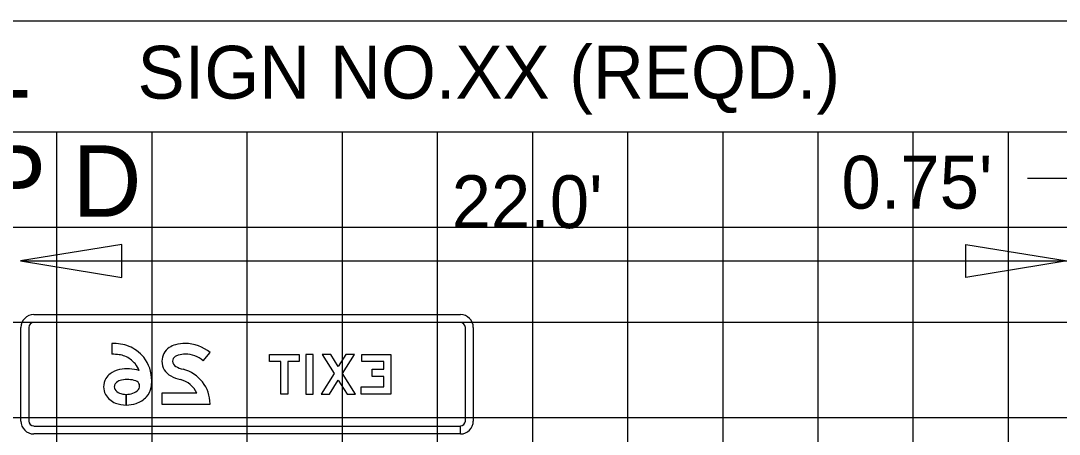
# Model space of a CAD drawing. Extents: x 2193008 to 2198143, y 1236112 to 1237864.
# Drawn here: x 2196685.95 to 2196707.77, y 1237216.69 to 1237225.38 of the extents above; entities that cross this region are included whole.
import ezdxf

# ---------------------------------------------------------------- set-up
doc = ezdxf.new("R2010")
doc.units = 0
for name, color, linetype in [('3', 7, 'Continuous'), ('60', 7, 'Continuous'), ('GSBWFILL', 7, 'Continuous'), ('GSCOLORFILL', 7, 'Continuous'), ('GSDIMS', 7, 'Continuous'), ('GSOUTLINE', 7, 'Continuous'), ('Level 55', 7, 'Continuous'), ('M-ROADS', 7, 'Continuous')]:
    doc.layers.add(name, color=color, linetype=linetype)

msp = doc.modelspace()

# ---------------------------------------------------------------- linework, layer by layer
at = {"layer": '3'}
msp.add_line((2196670.765, 1237225.384), (2196799.37, 1237225.384), dxfattribs=at)
at = {"layer": 'GSBWFILL'}
for points in [[(2196687.863, 1237218.599), (2196687.863, 1237218.374)], [(2196689.779, 1237218.236), (2196689.924, 1237218.407)], [(2196688.16, 1237217.53), (2196688.16, 1237217.305)], [(2196688.16, 1237217.305), (2196688.16, 1237217.53)], [(2196689.649, 1237217.552), (2196688.912, 1237217.552), (2196688.912, 1237217.327), (2196689.924, 1237217.327)]]:
    msp.add_lwpolyline(points, dxfattribs=at)
for points in [[(2196691.799, 1237218.219), (2196691.562, 1237218.219), (2196691.562, 1237217.535), (2196691.412, 1237217.535), (2196691.412, 1237218.219), (2196691.174, 1237218.219), (2196691.174, 1237218.369), (2196691.799, 1237218.369)], [(2196692.091, 1237217.535), (2196692.091, 1237218.369), (2196691.941, 1237218.369), (2196691.941, 1237217.535)], [(2196692.435, 1237217.535), (2196692.62, 1237217.831), (2196692.806, 1237217.535), (2196692.983, 1237217.535), (2196692.709, 1237217.972), (2196692.958, 1237218.369), (2196692.781, 1237218.369), (2196692.62, 1237218.113), (2196692.46, 1237218.369), (2196692.283, 1237218.369), (2196692.532, 1237217.972), (2196692.258, 1237217.535)], [(2196693.099, 1237217.685), (2196693.574, 1237217.685), (2196693.574, 1237217.909), (2196693.329, 1237217.909), (2196693.329, 1237218.059), (2196693.574, 1237218.059), (2196693.574, 1237218.219), (2196693.112, 1237218.219), (2196693.112, 1237218.369), (2196693.724, 1237218.369), (2196693.724, 1237217.535), (2196693.099, 1237217.535)]]:
    msp.add_lwpolyline(points, close=True, dxfattribs=at)
for centre, major_axis, start_param, end_param in [((2196687.863, 1237217.247), (0, -1.352), 3.007438, 3.141593), ((2196687.946, 1237217.863), (0, -0.73), 2.503122, 3.007438), ((2196687.849, 1237217.733), (0, -0.893), 2.274779, 2.503129), ((2196689.254, 1237218.227), (0, -0.342), 3.717847, 4.712389), ((2196689.317, 1237218.129), (0, -0.458), 3.401668, 3.717847), ((2196689.403, 1237217.809), (0, -0.79), 3.141593, 3.401668), ((2196689.403, 1237217.792), (0, -0.807), 2.437833, 3.141593), ((2196687.863, 1237217.247), (0, -1.127), 3.007438, 3.141593), ((2196687.946, 1237217.863), (0, -0.505), 2.503122, 3.007438), ((2196687.849, 1237217.733), (0, -0.668), 2.281348, 2.503131), ((2196687.902, 1237217.818), (0, -0.797), 1.570796, 2.236187), ((2196689.261, 1237218.227), (0, -0.349), 4.712389, 5.798451), ((2196689.254, 1237218.227), (0, -0.117), 3.717847, 4.712389), ((2196689.261, 1237218.227), (0, -0.124), 4.712389, 5.798451), ((2196689.317, 1237218.129), (0, -0.233), 3.401668, 3.717847), ((2196689.403, 1237217.809), (0, -0.565), 3.141593, 3.401668), ((2196689.403, 1237217.792), (0, -0.582), 2.437833, 3.141593), ((2196688.024, 1237217.695), (0, -0.335), 3.790286, 4.186921), ((2196688.116, 1237217.574), (0, -0.487), 3.334761, 3.790282), ((2196688.182, 1237217.239), (0, -0.829), 2.831599, 3.334759), ((2196687.902, 1237217.818), (0, -0.572), 1.946387, 2.228676), ((2196689.531, 1237218.74), (0, -0.704), 5.798451, 6.032655), ((2196689.17, 1237217.327), (0, -0.755), 1.570796, 2.891063), ((2196688.039, 1237217.687), (0, -0.352), 4.186921, 4.712389), ((2196688.039, 1237217.687), (0, -0.127), 4.186921, 4.712389), ((2196688.024, 1237217.695), (0, -0.11), 3.790286, 4.186921), ((2196688.116, 1237217.574), (0, -0.262), 3.334763, 3.790278), ((2196688.182, 1237217.239), (0, -0.604), 2.831599, 3.334759), ((2196688.325, 1237217.702), (0, -0.119), 0.925029, 2.790003), ((2196688.033, 1237217.818), (0, -0.666), 1.356974, 1.570796), ((2196689.531, 1237218.74), (0, -0.929), 5.798451, 6.032655), ((2196689.17, 1237217.327), (0, -0.53), 2.009535, 2.891063), ((2196688.027, 1237217.687), (0, -0.34), 4.712389, 5.195335), ((2196688.088, 1237217.736), (0, -0.417), 5.230268, 5.909903), ((2196688.027, 1237217.687), (0, -0.115), 4.712389, 5.163692), ((2196688.088, 1237217.736), (0, -0.192), 5.252339, 5.909908), ((2196688.16, 1237217.92), (0, -0.39), 5.909899, 6.283105), ((2196688.16, 1237217.984), (0, -0.454), 0, 0.317835), ((2196688.216, 1237217.813), (0, -0.274), 0.317835, 0.837468), ((2196688.289, 1237217.748), (0, -0.402), 0.837468, 1.392674), ((2196688.16, 1237217.92), (0, -0.615), 5.909899, 6.283134), ((2196688.16, 1237217.984), (0, -0.679), 0, 0.317835), ((2196688.216, 1237217.813), (0, -0.499), 0.317835, 0.837468)]:
    msp.add_ellipse(centre, major_axis=major_axis, ratio=0.999994, start_param=start_param, end_param=end_param, dxfattribs=at)
at = {"layer": 'GSCOLORFILL'}
for p, q in [((2196686.22, 1237219.206), (2196695.187, 1237219.206)), ((2196685.949, 1237216.969), (2196685.949, 1237218.935)), ((2196686.116, 1237218.935), (2196686.116, 1237216.969)), ((2196695.187, 1237219.039), (2196686.22, 1237219.039)), ((2196695.291, 1237216.969), (2196695.291, 1237218.935)), ((2196695.458, 1237218.935), (2196695.458, 1237216.969)), ((2196686.22, 1237216.864), (2196695.185, 1237216.864)), ((2196695.185, 1237216.698), (2196686.22, 1237216.698)), ((2196695.185, 1237216.864), (2196695.185, 1237216.698)), ((2196695.187, 1237216.698), (2196695.187, 1237216.864))]:
    msp.add_line(p, q, dxfattribs=at)
for points in [[(2196687.863, 1237218.599), (2196687.863, 1237218.374)], [(2196689.779, 1237218.236), (2196689.924, 1237218.407)], [(2196688.16, 1237217.53), (2196688.16, 1237217.305)], [(2196688.16, 1237217.305), (2196688.16, 1237217.53)], [(2196689.649, 1237217.552), (2196688.912, 1237217.552), (2196688.912, 1237217.327), (2196689.924, 1237217.327)]]:
    msp.add_lwpolyline(points, dxfattribs=at)
for points in [[(2196691.799, 1237218.219), (2196691.562, 1237218.219), (2196691.562, 1237217.535), (2196691.412, 1237217.535), (2196691.412, 1237218.219), (2196691.174, 1237218.219), (2196691.174, 1237218.369), (2196691.799, 1237218.369)], [(2196692.091, 1237217.535), (2196692.091, 1237218.369), (2196691.941, 1237218.369), (2196691.941, 1237217.535)], [(2196692.435, 1237217.535), (2196692.62, 1237217.831), (2196692.806, 1237217.535), (2196692.983, 1237217.535), (2196692.709, 1237217.972), (2196692.958, 1237218.369), (2196692.781, 1237218.369), (2196692.62, 1237218.113), (2196692.46, 1237218.369), (2196692.283, 1237218.369), (2196692.532, 1237217.972), (2196692.258, 1237217.535)], [(2196693.099, 1237217.685), (2196693.574, 1237217.685), (2196693.574, 1237217.909), (2196693.329, 1237217.909), (2196693.329, 1237218.059), (2196693.574, 1237218.059), (2196693.574, 1237218.219), (2196693.112, 1237218.219), (2196693.112, 1237218.369), (2196693.724, 1237218.369), (2196693.724, 1237217.535), (2196693.099, 1237217.535)]]:
    msp.add_lwpolyline(points, close=True, dxfattribs=at)
for centre, radius, start, end in [((2196686.22, 1237218.935), 0.271, 90, 180), ((2196695.187, 1237218.935), 0.271, 0, 90), ((2196686.22, 1237218.935), 0.104, 90, 180), ((2196695.187, 1237218.935), 0.104, 0, 90), ((2196686.22, 1237216.969), 0.271, 180, 270), ((2196686.22, 1237216.969), 0.104, 180, 270), ((2196695.187, 1237216.969), 0.271, 270, 0), ((2196695.187, 1237216.969), 0.104, 270, 0)]:
    msp.add_arc(centre, radius, start, end, dxfattribs=at)
for centre, major_axis, start_param, end_param in [((2196687.863, 1237217.247), (0, -1.352), 3.007438, 3.141593), ((2196687.946, 1237217.863), (0, -0.73), 2.503122, 3.007438), ((2196687.849, 1237217.733), (0, -0.893), 2.274779, 2.503129), ((2196689.254, 1237218.227), (0, -0.342), 3.717847, 4.712389), ((2196689.317, 1237218.129), (0, -0.458), 3.401668, 3.717847), ((2196689.403, 1237217.809), (0, -0.79), 3.141593, 3.401668), ((2196689.403, 1237217.792), (0, -0.807), 2.437833, 3.141593), ((2196687.863, 1237217.247), (0, -1.127), 3.007438, 3.141593), ((2196687.946, 1237217.863), (0, -0.505), 2.503122, 3.007438), ((2196687.849, 1237217.733), (0, -0.668), 2.281348, 2.503131), ((2196687.902, 1237217.818), (0, -0.797), 1.570796, 2.236187), ((2196689.261, 1237218.227), (0, -0.349), 4.712389, 5.798451), ((2196689.254, 1237218.227), (0, -0.117), 3.717847, 4.712389), ((2196689.261, 1237218.227), (0, -0.124), 4.712389, 5.798451), ((2196689.317, 1237218.129), (0, -0.233), 3.401668, 3.717847), ((2196689.403, 1237217.809), (0, -0.565), 3.141593, 3.401668), ((2196689.403, 1237217.792), (0, -0.582), 2.437833, 3.141593), ((2196688.024, 1237217.695), (0, -0.335), 3.790286, 4.186921), ((2196688.116, 1237217.574), (0, -0.487), 3.334761, 3.790282), ((2196688.182, 1237217.239), (0, -0.829), 2.831599, 3.334759), ((2196687.902, 1237217.818), (0, -0.572), 1.946387, 2.228676), ((2196689.531, 1237218.74), (0, -0.704), 5.798451, 6.032655), ((2196689.17, 1237217.327), (0, -0.755), 1.570796, 2.891063), ((2196688.039, 1237217.687), (0, -0.352), 4.186921, 4.712389), ((2196688.039, 1237217.687), (0, -0.127), 4.186921, 4.712389), ((2196688.024, 1237217.695), (0, -0.11), 3.790286, 4.186921), ((2196688.116, 1237217.574), (0, -0.262), 3.334763, 3.790278), ((2196688.182, 1237217.239), (0, -0.604), 2.831599, 3.334759), ((2196688.325, 1237217.702), (0, -0.119), 0.925029, 2.790003), ((2196688.033, 1237217.818), (0, -0.666), 1.356974, 1.570796), ((2196689.531, 1237218.74), (0, -0.929), 5.798451, 6.032655), ((2196689.17, 1237217.327), (0, -0.53), 2.009535, 2.891063), ((2196688.027, 1237217.687), (0, -0.34), 4.712389, 5.195335), ((2196688.088, 1237217.736), (0, -0.417), 5.230268, 5.909903), ((2196688.027, 1237217.687), (0, -0.115), 4.712389, 5.163692), ((2196688.088, 1237217.736), (0, -0.192), 5.252339, 5.909908), ((2196688.16, 1237217.92), (0, -0.39), 5.909899, 6.283105), ((2196688.16, 1237217.984), (0, -0.454), 0, 0.317835), ((2196688.216, 1237217.813), (0, -0.274), 0.317835, 0.837468), ((2196688.289, 1237217.748), (0, -0.402), 0.837468, 1.392674), ((2196688.16, 1237217.92), (0, -0.615), 5.909899, 6.283134), ((2196688.16, 1237217.984), (0, -0.679), 0, 0.317835), ((2196688.216, 1237217.813), (0, -0.499), 0.317835, 0.837468)]:
    msp.add_ellipse(centre, major_axis=major_axis, ratio=0.999994, start_param=start_param, end_param=end_param, dxfattribs=at)
at = {"layer": 'GSDIMS'}
for p, q in [((2196707.107, 1237222.078), (2196708.324, 1237222.078)), ((2196685.941, 1237220.337), (2196707.941, 1237220.337))]:
    msp.add_line(p, q, dxfattribs=at)
for points in [[(2196685.941, 1237220.337), (2196688.07, 1237219.99), (2196688.07, 1237220.684)], [(2196707.941, 1237220.337), (2196705.813, 1237219.99), (2196705.813, 1237220.684)]]:
    msp.add_lwpolyline(points, close=True, dxfattribs=at)
at = {"layer": 'GSOUTLINE'}
for points in [[(2196687.863, 1237218.599), (2196687.863, 1237218.374)], [(2196689.779, 1237218.236), (2196689.924, 1237218.407)], [(2196689.649, 1237217.552), (2196688.912, 1237217.552), (2196688.912, 1237217.327), (2196689.924, 1237217.327)]]:
    msp.add_lwpolyline(points, dxfattribs=at)
for points in [[(2196691.799, 1237218.219), (2196691.562, 1237218.219), (2196691.562, 1237217.535), (2196691.412, 1237217.535), (2196691.412, 1237218.219), (2196691.174, 1237218.219), (2196691.174, 1237218.369), (2196691.799, 1237218.369)], [(2196692.091, 1237217.535), (2196692.091, 1237218.369), (2196691.941, 1237218.369), (2196691.941, 1237217.535)], [(2196692.435, 1237217.535), (2196692.62, 1237217.831), (2196692.806, 1237217.535), (2196692.983, 1237217.535), (2196692.709, 1237217.972), (2196692.958, 1237218.369), (2196692.781, 1237218.369), (2196692.62, 1237218.113), (2196692.46, 1237218.369), (2196692.283, 1237218.369), (2196692.532, 1237217.972), (2196692.258, 1237217.535)], [(2196693.099, 1237217.685), (2196693.574, 1237217.685), (2196693.574, 1237217.909), (2196693.329, 1237217.909), (2196693.329, 1237218.059), (2196693.574, 1237218.059), (2196693.574, 1237218.219), (2196693.112, 1237218.219), (2196693.112, 1237218.369), (2196693.724, 1237218.369), (2196693.724, 1237217.535), (2196693.099, 1237217.535)]]:
    msp.add_lwpolyline(points, close=True, dxfattribs=at)
for centre, major_axis, start_param, end_param in [((2196687.863, 1237217.247), (0, -1.352), 3.007438, 3.141593), ((2196687.946, 1237217.863), (0, -0.73), 2.503122, 3.007438), ((2196687.849, 1237217.733), (0, -0.893), 2.274779, 2.503129), ((2196689.254, 1237218.227), (0, -0.342), 3.717847, 4.712389), ((2196689.317, 1237218.129), (0, -0.458), 3.401668, 3.717847), ((2196689.403, 1237217.809), (0, -0.79), 3.141593, 3.401668), ((2196689.403, 1237217.792), (0, -0.807), 2.437833, 3.141593), ((2196687.863, 1237217.247), (0, -1.127), 3.007438, 3.141593), ((2196687.946, 1237217.863), (0, -0.505), 2.503122, 3.007438), ((2196687.849, 1237217.733), (0, -0.668), 2.281348, 2.503131), ((2196687.902, 1237217.818), (0, -0.797), 1.570796, 2.236187), ((2196689.261, 1237218.227), (0, -0.349), 4.712389, 5.798451), ((2196689.254, 1237218.227), (0, -0.117), 3.717847, 4.712389), ((2196689.261, 1237218.227), (0, -0.124), 4.712389, 5.798451), ((2196689.317, 1237218.129), (0, -0.233), 3.401668, 3.717847), ((2196689.403, 1237217.809), (0, -0.565), 3.141593, 3.401668), ((2196689.403, 1237217.792), (0, -0.582), 2.437833, 3.141593), ((2196688.024, 1237217.695), (0, -0.335), 3.790286, 4.186921), ((2196688.116, 1237217.574), (0, -0.487), 3.334761, 3.790282), ((2196688.182, 1237217.239), (0, -0.829), 2.831599, 3.334759), ((2196687.902, 1237217.818), (0, -0.572), 1.946387, 2.228676), ((2196689.531, 1237218.74), (0, -0.704), 5.798451, 6.032655), ((2196689.17, 1237217.327), (0, -0.755), 1.570796, 2.891063), ((2196688.039, 1237217.687), (0, -0.352), 4.186921, 4.712389), ((2196688.039, 1237217.687), (0, -0.127), 4.186921, 4.712389), ((2196688.024, 1237217.695), (0, -0.11), 3.790286, 4.186921), ((2196688.116, 1237217.574), (0, -0.262), 3.334763, 3.790278), ((2196688.182, 1237217.239), (0, -0.604), 2.831599, 3.334759), ((2196688.325, 1237217.702), (0, -0.119), 0.925029, 2.790003), ((2196688.033, 1237217.818), (0, -0.666), 1.356974, 1.570796), ((2196689.531, 1237218.74), (0, -0.929), 5.798451, 6.032655), ((2196689.17, 1237217.327), (0, -0.53), 2.009535, 2.891063), ((2196688.027, 1237217.687), (0, -0.34), 4.712389, 5.195335), ((2196688.088, 1237217.736), (0, -0.417), 5.230268, 5.909903), ((2196688.027, 1237217.687), (0, -0.115), 4.712389, 5.163692), ((2196688.088, 1237217.736), (0, -0.192), 5.252339, 5.909908), ((2196688.16, 1237217.92), (0, -0.39), 5.909899, 6.283185), ((2196688.16, 1237217.984), (0, -0.454), 0, 0.317835), ((2196688.216, 1237217.813), (0, -0.274), 0.317835, 0.837468), ((2196688.289, 1237217.748), (0, -0.402), 0.837468, 1.392674), ((2196688.16, 1237217.92), (0, -0.615), 5.909899, 6.283185), ((2196688.16, 1237217.984), (0, -0.679), 0, 0.317835), ((2196688.216, 1237217.813), (0, -0.499), 0.317835, 0.837468)]:
    msp.add_ellipse(centre, major_axis=major_axis, ratio=0.999994, start_param=start_param, end_param=end_param, dxfattribs=at)
at = {"layer": 'M-ROADS'}
for p, q in [((2196614.707, 1237223.046), (2196874.707, 1237223.046)), ((2196686.707, 1237153.046), (2196686.707, 1237223.046)), ((2196688.707, 1237153.046), (2196688.707, 1237223.046)), ((2196690.707, 1237153.046), (2196690.707, 1237223.046)), ((2196692.707, 1237153.046), (2196692.707, 1237223.046)), ((2196694.707, 1237153.046), (2196694.707, 1237223.046)), ((2196696.707, 1237153.046), (2196696.707, 1237223.046)), ((2196698.707, 1237153.046), (2196698.707, 1237223.046)), ((2196700.707, 1237153.046), (2196700.707, 1237223.046)), ((2196702.707, 1237153.046), (2196702.707, 1237223.046)), ((2196704.707, 1237153.046), (2196704.707, 1237223.046)), ((2196706.707, 1237153.046), (2196706.707, 1237223.046)), ((2196614.707, 1237221.046), (2196874.707, 1237221.046)), ((2196614.707, 1237219.046), (2196874.707, 1237219.046)), ((2196614.707, 1237217.046), (2196874.707, 1237217.046))]:
    msp.add_line(p, q, dxfattribs=at)

# ---------------------------------------------------------------- texts
at = {"layer": '60'}
for s, p in [('BL', (2196683.7, 1237223.765)), ('RAMP D', (2196680.682, 1237221.265))]:
    msp.add_text(s, height=1.5, dxfattribs=at).set_placement(p)
at = {"layer": 'Level 55'}
for s, height, p in [('SIGN NO.XX (REQD.)', 1.11046, (2196688.4, 1237223.747)), ("0.75'", 1.1105, (2196703.197, 1237221.435)), ("22.0'", 1.1105, (2196695.003, 1237221.025))]:
    msp.add_text(s, height=height, dxfattribs=at).set_placement(p)

doc.saveas('drawing.dxf')
